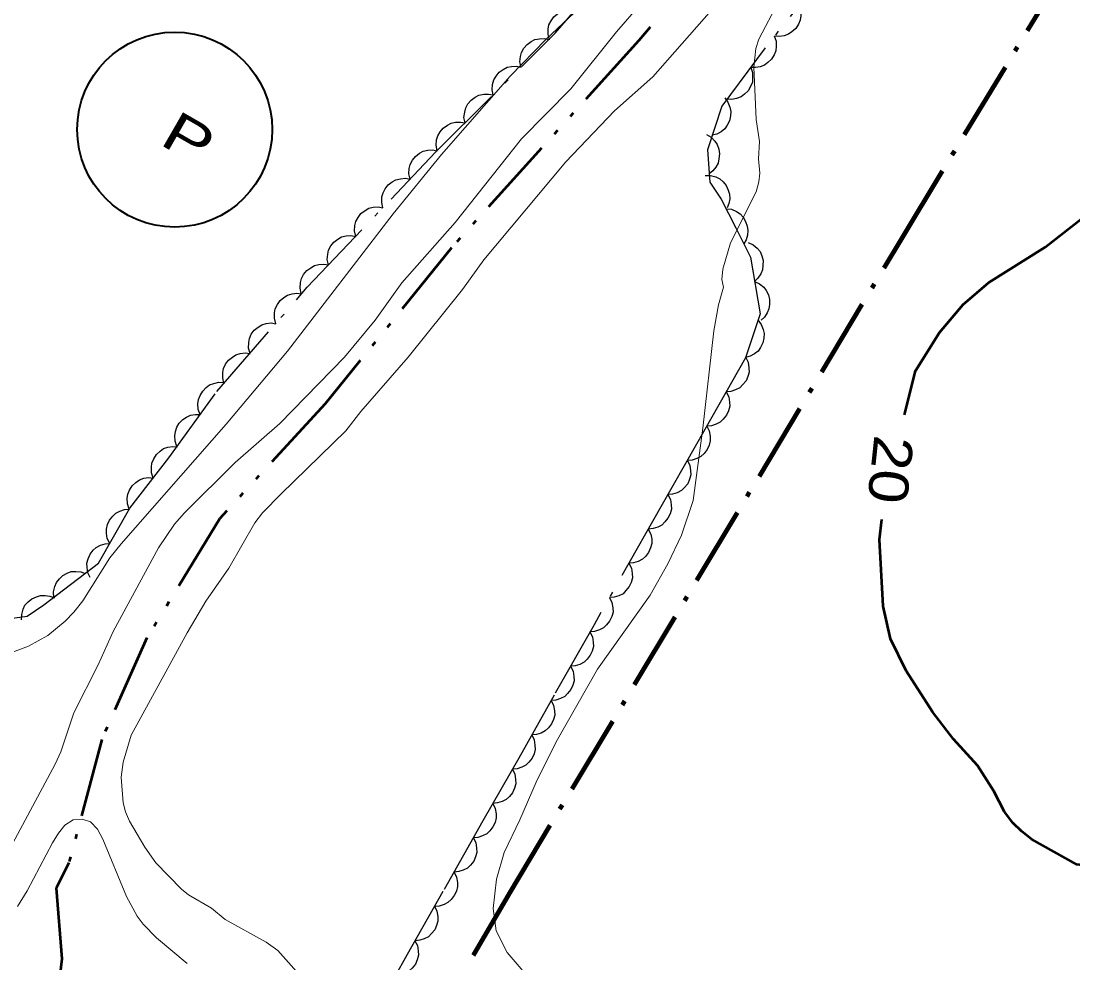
# Model space of a CAD drawing. Extents: x 355726 to 357533, y 5103782 to 5105258.
# Drawn here: x 356435.81 to 356475.83, y 5104562.59 to 5104598.42 of the extents above; entities that cross this region are included whole.
import ezdxf
from ezdxf.enums import TextEntityAlignment as Align

# ---------------------------------------------------------------- set-up
doc = ezdxf.new("R2010")
doc.units = 0
doc.header["$LTSCALE"] = 0.6
for name, pattern in [('DASH_DOUBLE_DOT', [9.2, 5, -1.2, 0.3, -1.2, 0.3, -1.2]), ('DOT_DASHED', [7.7, 5, -1.2, 0.3, -1.2]), ('LONG_DASHED', [7.5, 6, -1.5])]:
    doc.linetypes.add(name, pattern=pattern)
for name, color, linetype, lineweight in [('1', 7, 'LONG_DASHED', 53), ('2', 7, 'LONG_DASHED', 13), ('38', 7, 'Continuous', 40), ('4', 7, 'DASH_DOUBLE_DOT', 53), ('41', 7, 'DOT_DASHED', 90), ('44', 7, 'Continuous', 25)]:
    doc.layers.add(name, color=color, linetype=linetype, lineweight=lineweight)

msp = doc.modelspace()

# ---------------------------------------------------------------- linework, layer by layer
at = {"layer": '1', "linetype": 'Continuous'}
for points in [[(356469.42, 5104583.44), (356469.83, 5104585.12), (356470.75, 5104586.57), (356471.65, 5104587.64), (356472.62, 5104588.47), (356474.77, 5104589.82), (356476.74, 5104591.37), (356477.61, 5104591.87), (356478.55, 5104592.13), (356480.56, 5104592.18), (356481.94, 5104591.99), (356484.07, 5104591.39), (356484.97, 5104591.07), (356485.24, 5104590.94)], [(356481.88, 5104567.44), (356476.58, 5104566.26), (356475.97, 5104566.34), (356474.25, 5104567.3), (356473.88, 5104567.59), (356473.54, 5104567.93), (356473.22, 5104568.34), (356472.81, 5104569.13), (356472.19, 5104570.11), (356471.28, 5104571.11), (356470.48, 5104572.15), (356469.48, 5104573.7), (356468.89, 5104574.92), (356468.6, 5104576.16), (356468.46, 5104578.7), (356468.55, 5104579.46)]]:
    msp.add_lwpolyline(points, dxfattribs=at)
at = {"layer": '2', "linetype": 'Continuous'}
for points in [[(356455.43, 5104561.67), (356454.3, 5104562.99), (356453.88, 5104563.82), (356453.77, 5104564.67), (356453.9, 5104565.78), (356454.19, 5104566.8), (356454.79, 5104568.04), (356455.4, 5104569.47), (356456.17, 5104571), (356457.74, 5104573.77), (356459.74, 5104576.58), (356460.41, 5104577.78), (356460.93, 5104578.87), (356461.38, 5104580.19), (356461.75, 5104582.94), (356462.17, 5104586.64), (356462.34, 5104587.63), (356462.53, 5104588.3), (356462.47, 5104588.59), (356462.5, 5104588.98), (356462.8, 5104589.98), (356463.77, 5104591.93), (356463.88, 5104592.3), (356463.91, 5104592.63), (356463.86, 5104593.18), (356463.9, 5104593.84), (356463.78, 5104594.67), (356463.69, 5104596.66), (356463.76, 5104597.38), (356463.87, 5104597.73), (356465.37, 5104600.58)], [(356457.95, 5104599.78), (356455.77, 5104597.72)], [(356448.74, 5104583.57), (356450.53, 5104585.63), (356452.6, 5104588.21), (356453.42, 5104589.34), (356456.54, 5104593.07), (356458.39, 5104595), (356459.84, 5104596.3), (356462.63, 5104599.48)], [(356459.39, 5104599.08), (356458.46, 5104598.01), (356456.73, 5104595.84), (356454.85, 5104593.94), (356452.32, 5104590.76), (356450.3, 5104588.46), (356449.28, 5104587.04), (356448.11, 5104585.63), (356445.66, 5104583.11), (356443.96, 5104581.63), (356442.03, 5104579.72), (356441.65, 5104579.29), (356441.04, 5104578.38), (356439.32, 5104575.2), (356438.75, 5104573.94), (356437.82, 5104572.11), (356437.32, 5104570.62), (356437.11, 5104570.16), (356435.48, 5104567.13)], [(356455.77, 5104597.72), (356454.42, 5104596.32), (356451.8, 5104593.34), (356449.96, 5104591.09), (356445.94, 5104585.87), (356443.61, 5104583.09), (356439.62, 5104578.54), (356439.19, 5104578), (356438.16, 5104576.37), (356437.82, 5104575.94), (356437.49, 5104575.59), (356436.83, 5104575.05), (356436.1, 5104574.65), (356433.81, 5104573.8)], [(356447.19, 5104561.26), (356445.58, 5104563.07), (356445.13, 5104563.38), (356443.58, 5104564.25), (356443.06, 5104564.68), (356442.18, 5104565.19), (356441.92, 5104565.4), (356440.94, 5104566.4), (356440.52, 5104567), (356439.94, 5104567.99), (356439.78, 5104568.34), (356439.7, 5104568.69), (356439.62, 5104569.66), (356439.7, 5104570.23), (356440, 5104571.26), (356442.13, 5104575.15), (356442.84, 5104576.36), (356443.71, 5104577.61), (356444.7, 5104579.34), (356444.99, 5104579.72), (356445.7, 5104580.44), (356448.16, 5104582.84), (356448.74, 5104583.57)]]:
    msp.add_lwpolyline(points, dxfattribs=at)
at = {"layer": '2'}
msp.add_lwpolyline([(356442.13, 5104562.58), (356440.96, 5104563.55), (356440.46, 5104564.07), (356440.23, 5104564.38), (356439.82, 5104565.12), (356438.92, 5104567.3), (356438.72, 5104567.68), (356438.45, 5104567.96), (356438.14, 5104568.07), (356437.79, 5104568.04), (356437.48, 5104567.83), (356437.23, 5104567.53), (356437.01, 5104567.16), (356436.04, 5104565.34), (356435.67, 5104564.74)], dxfattribs=at)
at = {"layer": '38'}
msp.add_circle((356441.655, 5104594.291), 3.71, dxfattribs=at)
at = {"layer": '4'}
msp.add_lwpolyline([(356470.49, 5104610.79), (356459.31, 5104597.68), (356452.19, 5104589.8), (356447.38, 5104583.86), (356443.37, 5104579.5), (356440.6, 5104574.96), (356438.88, 5104571.09), (356437.63, 5104566.4), (356437.15, 5104565.44), (356437.36, 5104562.75), (356436.83, 5104558.3), (356436.05, 5104553.61), (356435.09, 5104550.86)], dxfattribs=at)
at = {"layer": '41'}
msp.add_lwpolyline([(356450.7, 5104558.89), (356454.4, 5104565.26), (356469.31, 5104590.15), (356478.73, 5104605.73)], dxfattribs=at)
at = {"layer": '44', "linetype": 'DOT_DASHED'}
for points in [[(356434.33, 5104575.56), (356436.04, 5104575.78), (356436.68, 5104576.21), (356438.76, 5104577.8), (356439.95, 5104579.89), (356441.43, 5104581.81), (356443.26, 5104584.33), (356446.7, 5104588.3), (356451.58, 5104593.43), (356456.13, 5104597.96), (356458.42, 5104600.61), (356460.04, 5104602.06), (356462.46, 5104604.25), (356465.63, 5104607.39), (356466.84, 5104608.48), (356467.63, 5104608.82), (356468.72, 5104609), (356469.7, 5104608.64), (356470.37, 5104608.07), (356470.71, 5104607.29), (356470.37, 5104606.69), (356469.93, 5104605.56), (356469.34, 5104604.51)], [(356469.34, 5104604.51), (356468.41, 5104602.87), (356467.81, 5104601.83), (356466.92, 5104600.95), (356464.12, 5104597.4), (356462.47, 5104595.18), (356461.92, 5104593.52), (356462.01, 5104592.29), (356462.44, 5104591.65), (356463, 5104590.55), (356463.56, 5104589.44), (356463.92, 5104587.28), (356463.37, 5104585.61), (356462.35, 5104583.82), (356461.51, 5104582.33), (356460.15, 5104579.94), (356457.61, 5104575.46), (356456.09, 5104572.78), (356454.74, 5104570.39), (356453.38, 5104568), (356451.86, 5104565.31), (356450.5, 5104562.92), (356450, 5104562.03)]]:
    msp.add_lwpolyline(points, dxfattribs=at)
at = {"layer": '44'}
for points in [[(356455.91, 5104597.71), (356455.86, 5104597.91), (356455.86, 5104598.11), (356455.89, 5104598.27), (356455.97, 5104598.43), (356456.08, 5104598.58), (356456.22, 5104598.7), (356456.36, 5104598.79), (356456.53, 5104598.84), (356456.71, 5104598.86), (356456.89, 5104598.84)], [(356465.4, 5104599.03), (356465.47, 5104598.83), (356465.47, 5104598.62), (356465.45, 5104598.46), (356465.38, 5104598.3), (356465.28, 5104598.14), (356465.13, 5104598.01), (356465, 5104597.92), (356464.84, 5104597.86), (356464.65, 5104597.83), (356464.47, 5104597.85)], [(356454.83, 5104596.67), (356454.79, 5104596.87), (356454.81, 5104597.07), (356454.85, 5104597.23), (356454.94, 5104597.39), (356455.06, 5104597.53), (356455.22, 5104597.64), (356455.36, 5104597.72), (356455.53, 5104597.75), (356455.72, 5104597.76), (356455.89, 5104597.72)], [(356464.46, 5104597.86), (356464.53, 5104597.66), (356464.54, 5104597.46), (356464.52, 5104597.29), (356464.46, 5104597.13), (356464.36, 5104596.97), (356464.22, 5104596.84), (356464.09, 5104596.74), (356463.93, 5104596.68), (356463.75, 5104596.65), (356463.57, 5104596.65)], [(356453.77, 5104595.61), (356453.73, 5104595.81), (356453.75, 5104596.01), (356453.79, 5104596.18), (356453.88, 5104596.33), (356454, 5104596.47), (356454.15, 5104596.58), (356454.3, 5104596.66), (356454.47, 5104596.69), (356454.65, 5104596.7), (356454.83, 5104596.67)], [(356463.57, 5104596.65), (356463.63, 5104596.46), (356463.64, 5104596.25), (356463.63, 5104596.09), (356463.56, 5104595.93), (356463.47, 5104595.77), (356463.33, 5104595.64), (356463.2, 5104595.54), (356463.03, 5104595.48), (356462.85, 5104595.44), (356462.67, 5104595.45)], [(356452.7, 5104594.55), (356452.66, 5104594.75), (356452.69, 5104594.96), (356452.73, 5104595.12), (356452.81, 5104595.27), (356452.93, 5104595.41), (356453.09, 5104595.52), (356453.23, 5104595.6), (356453.41, 5104595.64), (356453.59, 5104595.64), (356453.77, 5104595.61)], [(356462.58, 5104595.5), (356462.7, 5104595.33), (356462.77, 5104595.14), (356462.81, 5104594.98), (356462.8, 5104594.81), (356462.76, 5104594.63), (356462.67, 5104594.46), (356462.58, 5104594.32), (356462.44, 5104594.21), (356462.28, 5104594.12), (356462.1, 5104594.08)], [(356451.64, 5104593.49), (356451.6, 5104593.7), (356451.62, 5104593.9), (356451.66, 5104594.06), (356451.75, 5104594.21), (356451.87, 5104594.35), (356452.03, 5104594.46), (356452.17, 5104594.54), (356452.34, 5104594.58), (356452.53, 5104594.58), (356452.7, 5104594.55)], [(356461.88, 5104594.1), (356462.06, 5104594), (356462.2, 5104593.85), (356462.29, 5104593.72), (356462.35, 5104593.55), (356462.38, 5104593.37), (356462.36, 5104593.18), (356462.33, 5104593.02), (356462.24, 5104592.86), (356462.13, 5104592.72), (356461.99, 5104592.61)], [(356450.61, 5104592.41), (356450.56, 5104592.61), (356450.58, 5104592.81), (356450.61, 5104592.97), (356450.7, 5104593.13), (356450.81, 5104593.27), (356450.97, 5104593.39), (356451.11, 5104593.47), (356451.28, 5104593.51), (356451.46, 5104593.52), (356451.64, 5104593.49)], [(356449.57, 5104591.32), (356449.53, 5104591.52), (356449.54, 5104591.73), (356449.58, 5104591.89), (356449.66, 5104592.04), (356449.78, 5104592.19), (356449.93, 5104592.3), (356450.07, 5104592.38), (356450.24, 5104592.42), (356450.43, 5104592.44), (356450.61, 5104592.41)], [(356461.83, 5104592.55), (356462.04, 5104592.55), (356462.24, 5104592.49), (356462.39, 5104592.42), (356462.52, 5104592.31), (356462.63, 5104592.16), (356462.71, 5104591.99), (356462.76, 5104591.84), (356462.77, 5104591.66), (356462.74, 5104591.48), (356462.67, 5104591.31)], [(356448.54, 5104590.23), (356448.49, 5104590.44), (356448.51, 5104590.64), (356448.54, 5104590.8), (356448.63, 5104590.95), (356448.74, 5104591.1), (356448.9, 5104591.21), (356449.04, 5104591.3), (356449.21, 5104591.34), (356449.39, 5104591.35), (356449.57, 5104591.32)], [(356462.63, 5104591.28), (356462.83, 5104591.26), (356463.02, 5104591.18), (356463.16, 5104591.09), (356463.28, 5104590.96), (356463.37, 5104590.8), (356463.43, 5104590.62), (356463.46, 5104590.46), (356463.44, 5104590.28), (356463.39, 5104590.1), (356463.31, 5104589.95)], [(356447.5, 5104589.15), (356447.46, 5104589.35), (356447.48, 5104589.55), (356447.51, 5104589.71), (356447.59, 5104589.87), (356447.71, 5104590.01), (356447.86, 5104590.13), (356448, 5104590.21), (356448.18, 5104590.25), (356448.36, 5104590.26), (356448.54, 5104590.23)], [(356463.47, 5104590), (356463.66, 5104589.91), (356463.81, 5104589.78), (356463.92, 5104589.65), (356463.99, 5104589.49), (356464.04, 5104589.31), (356464.03, 5104589.12), (356464.02, 5104588.96), (356463.95, 5104588.8), (356463.84, 5104588.64), (356463.71, 5104588.52)], [(356446.47, 5104588.06), (356446.43, 5104588.26), (356446.44, 5104588.47), (356446.48, 5104588.63), (356446.56, 5104588.78), (356446.68, 5104588.93), (356446.83, 5104589.04), (356446.97, 5104589.12), (356447.14, 5104589.16), (356447.33, 5104589.17), (356447.5, 5104589.15)], [(356463.71, 5104588.52), (356463.9, 5104588.43), (356464.06, 5104588.3), (356464.16, 5104588.17), (356464.24, 5104588.01), (356464.28, 5104587.83), (356464.28, 5104587.64), (356464.26, 5104587.48), (356464.19, 5104587.32), (356464.09, 5104587.16), (356463.96, 5104587.04)], [(356445.5, 5104586.91), (356445.45, 5104587.12), (356445.45, 5104587.32), (356445.48, 5104587.48), (356445.56, 5104587.64), (356445.67, 5104587.79), (356445.81, 5104587.91), (356445.95, 5104588), (356446.12, 5104588.05), (356446.3, 5104588.07), (356446.48, 5104588.05)], [(356444.52, 5104585.78), (356444.46, 5104585.98), (356444.47, 5104586.19), (356444.5, 5104586.35), (356444.57, 5104586.51), (356444.68, 5104586.66), (356444.83, 5104586.78), (356444.97, 5104586.87), (356445.14, 5104586.92), (356445.32, 5104586.94), (356445.5, 5104586.91)], [(356463.84, 5104587.05), (356463.97, 5104586.88), (356464.04, 5104586.69), (356464.08, 5104586.53), (356464.07, 5104586.36), (356464.03, 5104586.18), (356463.94, 5104586.01), (356463.85, 5104585.87), (356463.71, 5104585.76), (356463.55, 5104585.67), (356463.37, 5104585.62)], [(356443.53, 5104584.65), (356443.48, 5104584.85), (356443.49, 5104585.05), (356443.51, 5104585.21), (356443.59, 5104585.37), (356443.7, 5104585.52), (356443.85, 5104585.64), (356443.98, 5104585.73), (356444.15, 5104585.78), (356444.34, 5104585.8), (356444.52, 5104585.78)], [(356463.38, 5104585.62), (356463.47, 5104585.44), (356463.5, 5104585.23), (356463.51, 5104585.07), (356463.46, 5104584.9), (356463.39, 5104584.73), (356463.26, 5104584.58), (356463.15, 5104584.47), (356462.99, 5104584.39), (356462.81, 5104584.33), (356462.63, 5104584.32)], [(356442.63, 5104583.46), (356442.55, 5104583.65), (356442.54, 5104583.86), (356442.56, 5104584.02), (356442.62, 5104584.18), (356442.72, 5104584.34), (356442.85, 5104584.48), (356442.98, 5104584.58), (356443.14, 5104584.64), (356443.33, 5104584.68), (356443.51, 5104584.67)], [(356462.63, 5104584.32), (356462.73, 5104584.13), (356462.76, 5104583.93), (356462.77, 5104583.77), (356462.72, 5104583.6), (356462.64, 5104583.43), (356462.52, 5104583.28), (356462.41, 5104583.17), (356462.25, 5104583.09), (356462.08, 5104583.03), (356461.9, 5104583.01)], [(356441.74, 5104582.24), (356441.67, 5104582.44), (356441.66, 5104582.64), (356441.68, 5104582.81), (356441.74, 5104582.97), (356441.83, 5104583.13), (356441.97, 5104583.26), (356442.1, 5104583.36), (356442.26, 5104583.43), (356442.45, 5104583.46), (356442.63, 5104583.46)], [(356461.9, 5104583.01), (356461.99, 5104582.83), (356462.02, 5104582.63), (356462.03, 5104582.46), (356461.98, 5104582.29), (356461.91, 5104582.12), (356461.79, 5104581.97), (356461.67, 5104581.86), (356461.52, 5104581.78), (356461.34, 5104581.72), (356461.16, 5104581.71)], [(356440.84, 5104581.04), (356440.77, 5104581.24), (356440.77, 5104581.45), (356440.79, 5104581.61), (356440.86, 5104581.77), (356440.96, 5104581.93), (356441.1, 5104582.06), (356441.23, 5104582.16), (356441.39, 5104582.21), (356441.58, 5104582.24), (356441.76, 5104582.23)], [(356461.16, 5104581.71), (356461.25, 5104581.52), (356461.28, 5104581.32), (356461.29, 5104581.16), (356461.24, 5104580.99), (356461.17, 5104580.82), (356461.04, 5104580.67), (356460.93, 5104580.56), (356460.77, 5104580.48), (356460.59, 5104580.42), (356460.41, 5104580.41)], [(356439.92, 5104579.86), (356439.86, 5104580.06), (356439.85, 5104580.26), (356439.87, 5104580.42), (356439.94, 5104580.58), (356440.04, 5104580.74), (356440.18, 5104580.87), (356440.31, 5104580.97), (356440.48, 5104581.03), (356440.66, 5104581.06), (356440.84, 5104581.04)], [(356460.41, 5104580.41), (356460.51, 5104580.22), (356460.54, 5104580.02), (356460.55, 5104579.85), (356460.5, 5104579.68), (356460.42, 5104579.51), (356460.3, 5104579.37), (356460.19, 5104579.25), (356460.03, 5104579.17), (356459.85, 5104579.12), (356459.67, 5104579.1)], [(356439.19, 5104578.55), (356439.09, 5104578.74), (356439.06, 5104578.94), (356439.06, 5104579.1), (356439.1, 5104579.27), (356439.18, 5104579.44), (356439.3, 5104579.59), (356439.42, 5104579.7), (356439.57, 5104579.78), (356439.75, 5104579.84), (356439.93, 5104579.85)], [(356459.67, 5104579.1), (356459.77, 5104578.91), (356459.8, 5104578.71), (356459.81, 5104578.55), (356459.76, 5104578.38), (356459.68, 5104578.21), (356459.56, 5104578.06), (356459.45, 5104577.95), (356459.29, 5104577.87), (356459.11, 5104577.81), (356458.93, 5104577.8)], [(356438.44, 5104577.25), (356438.35, 5104577.43), (356438.32, 5104577.63), (356438.31, 5104577.8), (356438.36, 5104577.97), (356438.44, 5104578.14), (356438.56, 5104578.29), (356438.67, 5104578.4), (356438.83, 5104578.48), (356439.01, 5104578.54), (356439.19, 5104578.55)], [(356458.93, 5104577.8), (356459.03, 5104577.61), (356459.06, 5104577.41), (356459.07, 5104577.24), (356459.02, 5104577.07), (356458.94, 5104576.91), (356458.82, 5104576.76), (356458.71, 5104576.64), (356458.55, 5104576.56), (356458.37, 5104576.51), (356458.19, 5104576.49)], [(356437.06, 5104576.5), (356437.05, 5104576.71), (356437.1, 5104576.91), (356437.16, 5104577.06), (356437.27, 5104577.2), (356437.4, 5104577.33), (356437.57, 5104577.42), (356437.72, 5104577.48), (356437.9, 5104577.49), (356438.08, 5104577.47), (356438.25, 5104577.41)], [(356435.83, 5104575.64), (356435.84, 5104575.85), (356435.89, 5104576.05), (356435.96, 5104576.2), (356436.08, 5104576.33), (356436.22, 5104576.44), (356436.4, 5104576.52), (356436.55, 5104576.57), (356436.73, 5104576.57), (356436.91, 5104576.55), (356437.08, 5104576.48)], [(356458.19, 5104576.49), (356458.29, 5104576.3), (356458.32, 5104576.1), (356458.33, 5104575.94), (356458.28, 5104575.77), (356458.2, 5104575.6), (356458.08, 5104575.45), (356457.97, 5104575.34), (356457.81, 5104575.26), (356457.63, 5104575.2), (356457.45, 5104575.19)], [(356457.45, 5104575.19), (356457.55, 5104575), (356457.58, 5104574.8), (356457.59, 5104574.63), (356457.54, 5104574.46), (356457.46, 5104574.3), (356457.34, 5104574.15), (356457.23, 5104574.03), (356457.07, 5104573.95), (356456.89, 5104573.9), (356456.71, 5104573.88)], [(356456.71, 5104573.88), (356456.81, 5104573.69), (356456.84, 5104573.49), (356456.85, 5104573.33), (356456.8, 5104573.16), (356456.72, 5104572.99), (356456.6, 5104572.84), (356456.49, 5104572.73), (356456.33, 5104572.65), (356456.15, 5104572.59), (356455.97, 5104572.58)], [(356455.98, 5104572.58), (356456.07, 5104572.39), (356456.1, 5104572.19), (356456.11, 5104572.02), (356456.06, 5104571.85), (356455.99, 5104571.69), (356455.87, 5104571.54), (356455.75, 5104571.42), (356455.59, 5104571.34), (356455.42, 5104571.29), (356455.24, 5104571.27)], [(356455.24, 5104571.27), (356455.33, 5104571.08), (356455.36, 5104570.88), (356455.37, 5104570.72), (356455.33, 5104570.55), (356455.25, 5104570.38), (356455.13, 5104570.23), (356455.01, 5104570.12), (356454.86, 5104570.04), (356454.68, 5104569.98), (356454.5, 5104569.96)], [(356454.5, 5104569.97), (356454.59, 5104569.78), (356454.62, 5104569.58), (356454.63, 5104569.41), (356454.58, 5104569.24), (356454.51, 5104569.07), (356454.39, 5104568.93), (356454.27, 5104568.81), (356454.11, 5104568.73), (356453.94, 5104568.68), (356453.76, 5104568.66)], [(356453.76, 5104568.66), (356453.85, 5104568.47), (356453.88, 5104568.27), (356453.89, 5104568.11), (356453.84, 5104567.94), (356453.76, 5104567.77), (356453.64, 5104567.62), (356453.53, 5104567.51), (356453.37, 5104567.43), (356453.19, 5104567.37), (356453.01, 5104567.36)], [(356453.02, 5104567.36), (356453.11, 5104567.17), (356453.14, 5104566.97), (356453.15, 5104566.8), (356453.1, 5104566.63), (356453.03, 5104566.47), (356452.91, 5104566.32), (356452.79, 5104566.2), (356452.63, 5104566.12), (356452.46, 5104566.07), (356452.28, 5104566.05)], [(356452.28, 5104566.05), (356452.37, 5104565.86), (356452.41, 5104565.66), (356452.41, 5104565.5), (356452.37, 5104565.33), (356452.29, 5104565.16), (356452.17, 5104565.01), (356452.05, 5104564.9), (356451.9, 5104564.82), (356451.72, 5104564.76), (356451.54, 5104564.74)], [(356451.54, 5104564.75), (356451.63, 5104564.56), (356451.66, 5104564.36), (356451.67, 5104564.19), (356451.62, 5104564.02), (356451.55, 5104563.86), (356451.43, 5104563.71), (356451.31, 5104563.59), (356451.15, 5104563.51), (356450.98, 5104563.46), (356450.8, 5104563.44)], [(356450.79, 5104563.44), (356450.89, 5104563.26), (356450.92, 5104563.06), (356450.93, 5104562.89), (356450.88, 5104562.72), (356450.81, 5104562.55), (356450.69, 5104562.4), (356450.57, 5104562.29), (356450.42, 5104562.21), (356450.24, 5104562.15), (356450.06, 5104562.14)]]:
    msp.add_lwpolyline(points, dxfattribs=at)

# ---------------------------------------------------------------- texts
at = {"layer": '1', "width": 1.15}
msp.add_text('20', height=1.5, rotation=263.911, dxfattribs=at).set_placement((356468.142, 5104581.435), align=Align.CENTER)
at = {"layer": '38', "width": 1.35}
msp.add_text('P', height=1.5, rotation=330.077, dxfattribs=at).set_placement((356441.03, 5104593.76))

doc.saveas('drawing.dxf')
